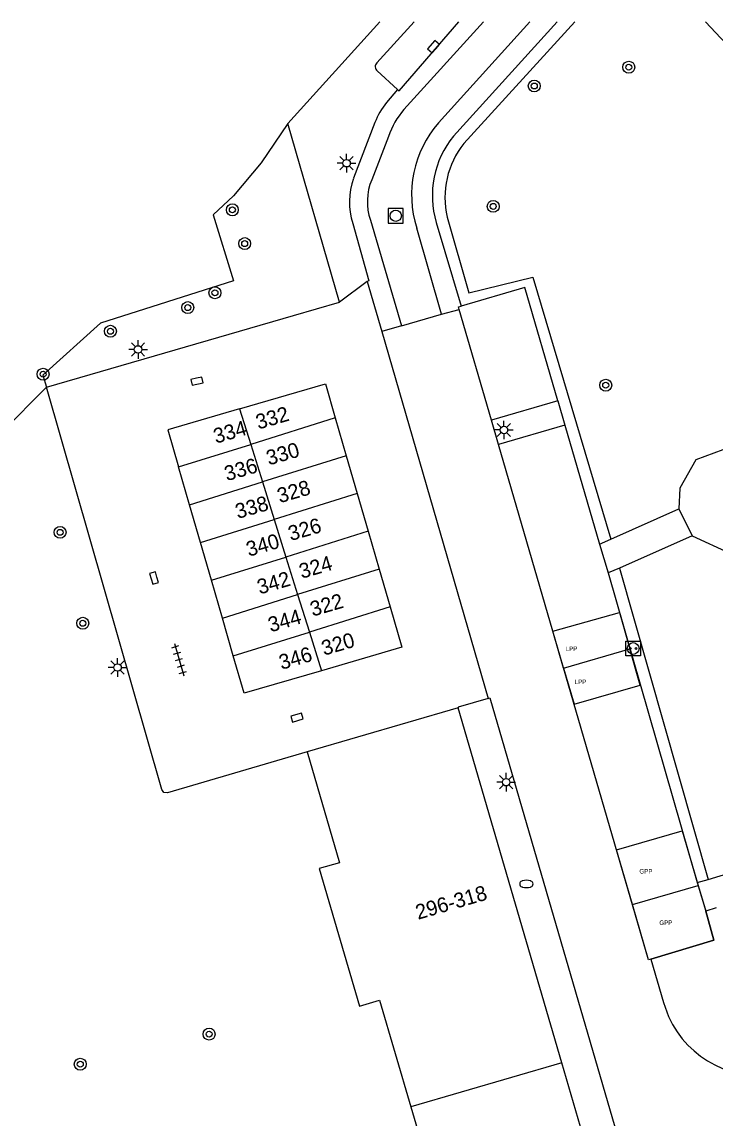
# Model space of a CAD drawing. Extents: x 131000 to 133013, y 393000 to 396501.
# Drawn here: x 131235.3 to 131281.7, y 396426.6 to 396500 of the extents above; entities that cross this region are included whole.
import ezdxf

# ---------------------------------------------------------------- set-up
doc = ezdxf.new("R2010")
doc.units = 0
for name, color, linetype in [('bp-grn-parkeervak', 7, 'Continuous'), ('gg-anno-huisnummerreeks BGT', 7, 'Continuous'), ('gg-bbg-bijgebouw', 7, 'Continuous'), ('gg-bbg-hoofdgebouw', 7, 'Continuous'), ('gg-bbg-tussenscheiding', 7, 'Continuous'), ('gg-knt-bovenkant onderkant talud', 7, 'Continuous'), ('gg-knt-verharding', 7, 'Continuous'), ('gg-knt-verharding nz', 7, 'Continuous'), ('gt-grn-groengrens', 7, 'Continuous'), ('gt-symb-boom', 7, 'Continuous'), ('gt-symb-brandkraan', 7, 'Continuous'), ('gt-symb-kolk', 7, 'Continuous'), ('gt-symb-laadpunt elektrisch vervoer', 7, 'Continuous'), ('gt-symb-lichtmast', 7, 'Continuous'), ('gt-symb-rioolschacht', 7, 'Continuous'), ('gt-symb-tegel verharding', 7, 'Continuous'), ('kenmerkpunt gehandicapten parkeerplaats', 7, 'Continuous'), ('kenmerkpunt laadpunt parkeerplaats', 7, 'Continuous')]:
    doc.layers.add(name, color=color, linetype=linetype)

# ---------------------------------------------------------------- blocks, each defined once
blk = doc.blocks.new('gt0-LEV')
at = {"layer": 'gt-symb-laadpunt elektrisch vervoer'}
blk.add_lwpolyline([(-0.486, 0.501), (0.486, 0.501), (0.486, -0.499), (-0.486, -0.499)], close=True, dxfattribs=at)
for centre, radius in [((0, 0), 0.393), ((-0.186, 0), 0.0566), ((0.186, 0), 0.0566)]:
    blk.add_circle(centre, radius, dxfattribs=at)
blk = doc.blocks.new('gt0-LMAST')
at = {"layer": 'gt-symb-lichtmast'}
for p, q in [((-0.182, 0.173), (-0.447, 0.438)), ((-0.005, 0.246), (-0.005, 0.621)), ((0.172, 0.173), (0.437, 0.438)), ((-0.255, -0.004), (-0.63, -0.004)), ((-0.182, -0.181), (-0.447, -0.446)), ((-0.005, -0.254), (-0.005, -0.629)), ((0.437, -0.446), (0.172, -0.181)), ((0.245, -0.004), (0.62, -0.004))]:
    blk.add_line(p, q, dxfattribs=at)
blk.add_circle((-0.005, -0.004), 0.25, dxfattribs=at)
blk = doc.blocks.new('gt0-BOOM')
at = {"layer": 'gt-symb-boom'}
for radius in [0.4, 0.2]:
    blk.add_circle((0, 0), radius, dxfattribs=at)
blk = doc.blocks.new('gt0-RS')
at = {"layer": 'gt-symb-rioolschacht'}
blk.add_lwpolyline([(-0.5, -0.5), (0.5, -0.5), (0.5, 0.5), (-0.5, 0.5)], close=True, dxfattribs=at)
blk.add_circle((0, 0), 0.375, dxfattribs=at)
blk = doc.blocks.new('gt0-BR')
at = {"layer": 'gt-symb-brandkraan'}
for centre, radius, start, end in [((-0.244, 0), 0.206, 107.56694, 252.43307), ((0.599, -2.664), 3, 106.89205, 107.56694), ((0, -0.691), 0.938, 73.10799, 106.89205), ((-0.599, -2.664), 3, 72.43309, 73.10799), ((0.244, 0), 0.206, 287.56695, 72.43309), ((0.599, 2.664), 3, 252.43307, 253.10797), ((0, 0.691), 0.938, 253.10797, 286.89206), ((-0.599, 2.664), 3, 286.89206, 287.56695)]:
    blk.add_arc(centre, radius, start, end, dxfattribs=at)
blk = doc.blocks.new('gt0-KOLK')
at = {"layer": 'gt-symb-kolk'}
blk.add_lwpolyline([(0, 0), (0.375, 0), (0.375, 0.4), (-0.375, 0.4), (-0.375, 0), (0, 0)], dxfattribs=at)
blk = doc.blocks.new('gt0-TEG1')
at = {"layer": 'gt-symb-tegel verharding'}
for p, q in [((-1.125, 0), (1.125, 0)), ((-0.9, -0.25), (-0.9, 0.25)), ((-0.45, -0.25), (-0.45, 0.25)), ((0, -0.25), (0, 0.25)), ((0.45, -0.25), (0.45, 0.25)), ((0.9, -0.25), (0.9, 0.25))]:
    blk.add_line(p, q, dxfattribs=at)

msp = doc.modelspace()

# ---------------------------------------------------------------- linework, layer by layer
at = {"layer": 'bp-grn-parkeervak'}
for p, q in [((131271.607, 396456.718), (131270.884, 396459.204)), ((131271.607, 396456.718), (131276.047, 396458.01)), ((131276.214, 396440.887), (131280.608, 396442.166))]:
    msp.add_line(p, q, dxfattribs=at)
for points in [[(131270.884, 396459.204), (131275.346, 396460.443), (131276.047, 396458.01)], [(131271.607, 396456.718), (131272.306, 396454.318), (131276.745, 396455.581), (131276.047, 396458.01)], [(131276.214, 396440.887), (131275.148, 396444.55), (131279.551, 396445.832), (131280.608, 396442.166)], [(131280.608, 396442.166), (131281.123, 396440.449), (131281.669, 396438.51), (131277.439, 396437.239), (131277.288, 396437.195), (131276.214, 396440.887)]]:
    msp.add_lwpolyline(points, dxfattribs=at)
at = {"layer": 'gg-bbg-bijgebouw'}
for p, q in [((131256.323, 396473.477), (131257.057, 396470.948)), ((131257.057, 396470.948), (131257.791, 396468.417)), ((131246.565, 396467.668), (131245.832, 396470.198)), ((131257.791, 396468.417), (131258.526, 396465.887)), ((131247.298, 396465.138), (131246.565, 396467.668)), ((131258.526, 396465.887), (131259.26, 396463.357)), ((131248.031, 396462.607), (131247.298, 396465.138)), ((131259.26, 396463.357), (131259.995, 396460.826)), ((131248.764, 396460.077), (131248.031, 396462.607)), ((131249.497, 396457.545), (131248.764, 396460.077))]:
    msp.add_line(p, q, dxfattribs=at)
for points in [[(131249.917, 396474.089), (131255.66, 396475.76), (131256.323, 396473.477)], [(131249.917, 396474.089), (131245.11, 396472.69), (131245.832, 396470.198)], [(131259.995, 396460.826), (131260.78, 396458.12), (131255.397, 396456.555)], [(131255.397, 396456.555), (131250.22, 396455.05), (131249.497, 396457.545)]]:
    msp.add_lwpolyline(points, dxfattribs=at)
at = {"layer": 'gg-bbg-hoofdgebouw'}
for p, q in [((131264.56, 396454.06), (131254.44, 396451.11)), ((131271.488, 396430.302), (131264.56, 396454.06)), ((131274.372, 396420.412), (131271.488, 396430.302))]:
    msp.add_line(p, q, dxfattribs=at)
for points in [[(131254.44, 396451.11), (131256.6, 396443.69), (131255.25, 396443.3), (131257.94, 396434.08), (131259.29, 396434.48), (131261.38, 396427.34)], [(131261.38, 396427.34), (131263.47, 396420.2), (131262.12, 396419.81), (131264.79, 396410.59), (131266.15, 396410.98), (131268.29, 396403.59), (131275.2, 396405.59), (131275.4, 396404.89)]]:
    msp.add_lwpolyline(points, dxfattribs=at)
at = {"layer": 'gg-bbg-tussenscheiding'}
for p, q in [((131249.917, 396474.089), (131250.661, 396471.708)), ((131256.323, 396473.477), (131250.661, 396471.708)), ((131245.832, 396470.198), (131250.661, 396471.708)), ((131250.661, 396471.708), (131251.447, 396469.194)), ((131257.057, 396470.948), (131251.447, 396469.194)), ((131246.565, 396467.668), (131251.447, 396469.194)), ((131251.447, 396469.194), (131252.232, 396466.68)), ((131257.791, 396468.417), (131252.232, 396466.68)), ((131247.298, 396465.138), (131252.232, 396466.68)), ((131252.232, 396466.68), (131253.018, 396464.165)), ((131258.526, 396465.887), (131253.018, 396464.165)), ((131248.031, 396462.607), (131253.018, 396464.165)), ((131253.018, 396464.165), (131253.804, 396461.651)), ((131259.26, 396463.357), (131253.804, 396461.651)), ((131248.764, 396460.077), (131253.804, 396461.651)), ((131253.804, 396461.651), (131254.59, 396459.137)), ((131259.995, 396460.826), (131254.59, 396459.137)), ((131249.497, 396457.545), (131254.59, 396459.137)), ((131254.59, 396459.137), (131255.397, 396456.555)), ((131271.488, 396430.302), (131261.38, 396427.34))]:
    msp.add_line(p, q, dxfattribs=at)
at = {"layer": 'gg-knt-bovenkant onderkant talud'}
for points in [[(131282.263, 396471.35), (131280.461, 396470.682), (131279.385, 396468.771), (131279.317, 396467.393)], [(131280.225, 396465.581), (131282.744, 396464.425), (131286.97, 396464.225), (131290.951, 396463.619), (131294.454, 396462.151), (131297.127, 396459.3), (131298.346, 396455.804), (131297.296, 396452.29), (131294.566, 396449.822), (131291.112, 396448.433), (131289.131, 396446.742), (131288.486, 396444.751)]]:
    msp.add_lwpolyline(points, dxfattribs=at)
at = {"layer": 'gg-knt-verharding'}
for p, q in [((131253.137, 396493.19), (131259.31, 396500)), ((131259.106, 396497.259), (131261.602, 396500)), ((131264.232, 396492.348), (131271.181, 396500)), ((131259.13, 396496.724), (131260.49, 396495.47)), ((131260.49, 396495.47), (131259.753, 396494.594)), ((131258.981, 396493.271), (131257.546, 396489.526)), ((131256.599, 396481.231), (131253.137, 396493.19)), ((131263.082, 396486.572), (131264.74, 396480.962)), ((131253.52, 396480.34), (131256.599, 396481.231)), ((131236.98, 396475.54), (131253.52, 396480.34)), ((131271.215, 396474.615), (131271.687, 396472.991)), ((131271.687, 396472.991), (131274.003, 396465.028)), ((131274.765, 396465.367), (131279.317, 396467.393)), ((131279.317, 396467.393), (131280.225, 396465.581)), ((131274.003, 396465.028), (131274.765, 396465.367)), ((131280.225, 396465.581), (131275.341, 396463.43)), ((131275.341, 396463.43), (131274.583, 396463.096)), ((131274.583, 396463.096), (131280.55, 396442.36)), ((131281.281, 396442.58), (131288.486, 396444.751)), ((131280.55, 396442.36), (131281.281, 396442.58)), ((131281.828, 396440.664), (131281.123, 396440.449))]:
    msp.add_line(p, q, dxfattribs=at)
for points in [[(131281.118, 396500), (131288.646, 396491.981), (131297.883, 396482.823), (131307.248, 396473.836), (131316.002, 396465.672), (131325.162, 396457.35), (131325.501, 396457.709), (131326.674, 396456.615), (131326.342, 396456.22), (131332.88, 396450.229)], [(131257.487, 396486.511), (131258.573, 396482.655), (131258.467, 396482.624)], [(131271.215, 396474.615), (131269.007, 396482.205), (131264.74, 396480.962)], [(131254.44, 396451.11), (131245.09, 396448.37), (131244.85, 396448.4), (131244.7, 396448.59), (131236.98, 396475.54)], [(131266.557, 396454.702), (131266.669, 396454.735), (131276.185, 396422.099), (131276.082, 396422.07)], [(131277.439, 396437.239), (131281.669, 396438.51), (131281.123, 396440.449)], [(131277.439, 396437.239), (131278.294, 396434.328), (131278.627, 396433.394)]]:
    msp.add_lwpolyline(points, dxfattribs=at)
for centre, radius, start, end in [((131259.353, 396497.002), 0.357, 133.91946, 231.21765), ((131263.553, 396491.49), 4.907, 140.75565, 158.71532), ((131269.128, 396488.371), 6.308, 140.90964, 196.56971), ((131262.12, 396487.928), 4.845, 160.74764, 197.01023), ((131284.724, 396436.136), 6.685, 204.21247, 282.81476)]:
    msp.add_arc(centre, radius, start, end, dxfattribs=at)
at = {"layer": 'gg-knt-verharding nz'}
for p, q in [((131260.913, 396494.126), (131266.254, 396500)), ((131263.226, 396493.242), (131269.337, 396500)), ((131259.895, 396492.334), (131258.766, 396489.436)), ((131258.674, 396486.714), (131260.746, 396479.643)), ((131263.434, 396480.432), (131261.776, 396486.198)), ((131258.467, 396482.624), (131256.599, 396481.231)), ((131258.467, 396482.624), (131259.446, 396479.264)), ((131263.434, 396480.432), (131264.615, 396480.752)), ((131266.776, 396473.324), (131264.615, 396480.752)), ((131260.746, 396479.643), (131263.434, 396480.432)), ((131260.746, 396479.643), (131259.446, 396479.264)), ((131259.446, 396479.264), (131266.557, 396454.702)), ((131271.215, 396474.615), (131266.776, 396473.324)), ((131267.248, 396471.7), (131266.776, 396473.324)), ((131271.687, 396472.991), (131267.248, 396471.7)), ((131274.003, 396465.028), (131274.583, 396463.096)), ((131280.55, 396442.36), (131281.123, 396440.449))]:
    msp.add_line(p, q, dxfattribs=at)
for points in [[(131260.49, 396495.47), (131260.593, 396495.375), (131264.601, 396500)], [(131264.615, 396480.752), (131264.568, 396480.912), (131264.74, 396480.962)], [(131277.439, 396437.239), (131277.288, 396437.195), (131267.248, 396471.7)], [(131266.557, 396454.702), (131264.544, 396454.115), (131264.56, 396454.06)]]:
    msp.add_lwpolyline(points, dxfattribs=at)
for centre, radius, start, end in [((131264.675, 396490.804), 5.019, 138.55221, 162.24768), ((131268.786, 396488.426), 7.356, 139.10368, 197.63272), ((131262.332, 396487.953), 3.862, 157.41656, 198.71187)]:
    msp.add_arc(centre, radius, start, end, dxfattribs=at)
at = {"layer": 'gt-grn-groengrens'}
for p, q in [((131264.93, 396491.864), (131272.356, 396500)), ((131253.137, 396493.19), (131251.369, 396490.564)), ((131275.341, 396463.43), (131281.281, 396442.58))]:
    msp.add_line(p, q, dxfattribs=at)
for points in [[(131251.369, 396490.564), (131249.506, 396488.361), (131248.153, 396487.081), (131249.498, 396482.657), (131240.602, 396479.827), (131236.751, 396476.338), (131236.98, 396475.54)], [(131263.812, 396486.927), (131265.257, 396481.86), (131269.545, 396482.914), (131274.765, 396465.367)], [(131236.98, 396475.54), (131234.029, 396472.557), (131224.32, 396463.716), (131217.987, 396457.283)]]:
    msp.add_lwpolyline(points, dxfattribs=at)
msp.add_arc((131269.449, 396488.246), 5.789, 141.31575, 193.16502, dxfattribs=at)

# ---------------------------------------------------------------- block references
at = {"layer": 'gt-symb-boom'}
for p in [(131275.972, 396496.969), (131269.643, 396495.709), (131249.432, 396487.416), (131266.895, 396487.649), (131250.257, 396485.155), (131248.268, 396481.859), (131246.449, 396480.869), (131241.269, 396479.282), (131236.762, 396476.409), (131274.429, 396475.674), (131237.9, 396465.819), (131239.419, 396459.728), (131247.878, 396432.213), (131239.249, 396430.201)]:
    msp.add_blockref('gt0-BOOM', p, dxfattribs=at)
at = {"layer": 'gt-symb-brandkraan'}
msp.add_blockref('gt0-BR', (131269.118, 396442.273), dxfattribs=at)
at = {"layer": 'gt-symb-kolk'}
for p, rotation in [((131263.049, 396498.209), 49.083583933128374), ((131247.022, 396476.135), -167.99329169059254), ((131244.382, 396462.817), 106.26020470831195), ((131253.823, 396453.222), 16.31519324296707)]:
    msp.add_blockref('gt0-KOLK', p, dxfattribs=dict(at, rotation=rotation))
at = {"layer": 'gt-symb-laadpunt elektrisch vervoer'}
msp.add_blockref('gt0-LEV', (131276.266, 396458.039), dxfattribs=at)
at = {"layer": 'gt-symb-lichtmast'}
for p in [(131257.084, 396490.54), (131243.123, 396478.073), (131267.617, 396472.676), (131241.753, 396456.773), (131267.771, 396449.086)]:
    msp.add_blockref('gt0-LMAST', p, dxfattribs=at)
at = {"layer": 'gt-symb-rioolschacht'}
msp.add_blockref('gt0-RS', (131260.374, 396487.015), dxfattribs=at)
at = {"layer": 'gt-symb-tegel verharding', "rotation": -73.79481462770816}
msp.add_blockref('gt0-TEG1', (131245.864, 396457.298), dxfattribs=at)

# ---------------------------------------------------------------- texts
at = {"layer": 'gg-anno-huisnummerreeks BGT'}
for s, rotation, p in [('332', 16.2, (131251.17, 396472.698)), ('334', 16.2, (131248.333, 396471.752)), ('330', 16.2, (131251.869, 396470.293)), ('336', 16.2, (131249.061, 396469.241)), ('328', 16.2, (131252.602, 396467.763)), ('338', 16.2, (131249.794, 396466.711)), ('326', 16.2, (131253.338, 396465.231)), ('340', 16.2, (131250.527, 396464.18)), ('324', 16.2, (131254.071, 396462.702)), ('342', 16.2, (131251.26, 396461.65)), ('322', 16.2, (131254.806, 396460.171)), ('344', 16.1, (131251.992, 396459.12)), ('320', 16.2, (131255.566, 396457.554)), ('346', 16.2, (131252.72, 396456.606)), ('296-318', 16.3, (131261.862, 396439.868))]:
    msp.add_text(s, height=1, rotation=rotation, dxfattribs=at).set_placement(p)
at = {"layer": 'kenmerkpunt gehandicapten parkeerplaats'}
for p in [(131276.683, 396442.969), (131278.018, 396439.527)]:
    msp.add_text('GPP', height=0.3, dxfattribs=at).set_placement(p)
at = {"layer": 'kenmerkpunt laadpunt parkeerplaats'}
for p in [(131271.746, 396457.87), (131272.348, 396455.655)]:
    msp.add_text('LPP', height=0.3, dxfattribs=at).set_placement(p)

doc.saveas('drawing.dxf')
